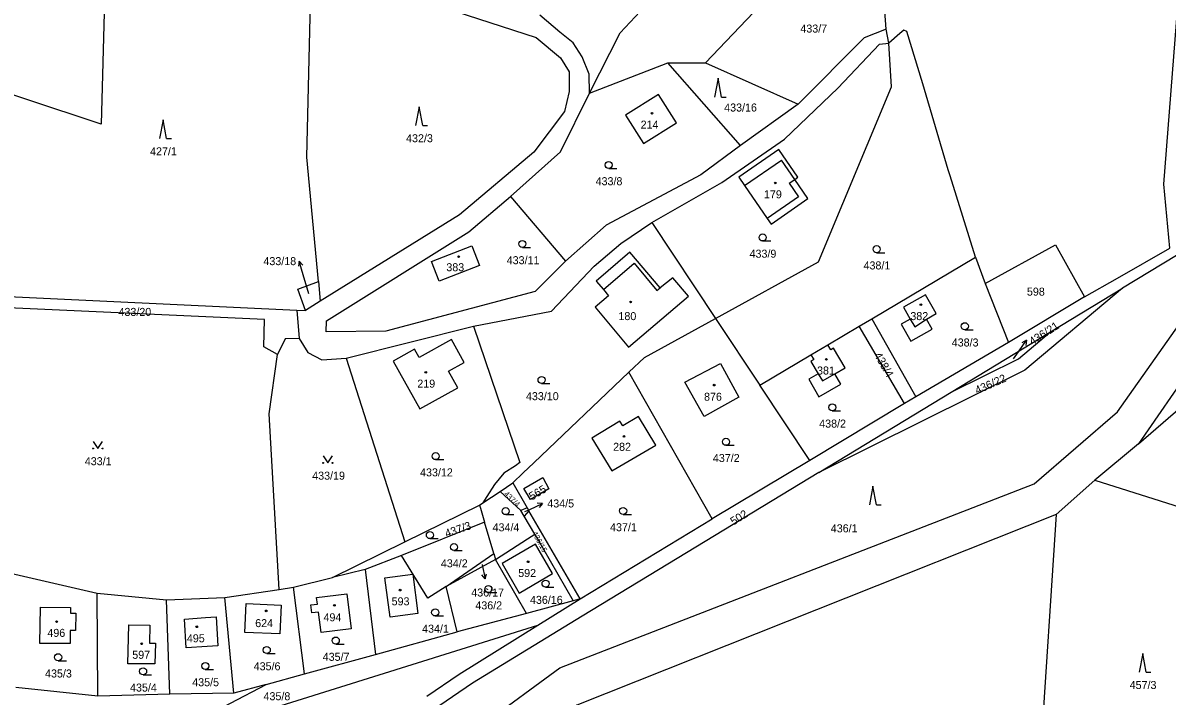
# Model space of a CAD drawing. Extents: x -725728 to -720881, y -1068679 to -1063504.
# Drawn here: x -723693.8 to -723450.7, y -1067570.1 to -1067427.1 of the extents above; entities that cross this region are included whole.
import ezdxf

# ---------------------------------------------------------------- set-up
doc = ezdxf.new("R2010")
doc.units = 0
for name, color, linetype in [('Hranice parcel', 7, 'Continuous'), ('Parcelní čísla', 7, 'Continuous'), ('Pop  PČ popisy', 7, 'Continuous'), ('Vnitřní kresba', 7, 'Continuous'), ('Značky budov', 7, 'Continuous'), ('Značky kultur', 7, 'Continuous')]:
    doc.layers.add(name, color=color, linetype=linetype)

# ---------------------------------------------------------------- blocks, each defined once
blk = doc.blocks.new('4.02_4')
at = {"layer": 'Značky budov'}
blk.add_circle((-0.001, 0), 0.0175, dxfattribs=at)
blk = doc.blocks.new('4.02_3')
at = {"layer": 'Značky budov'}
blk.add_circle((-0.001, 0), 0.0175, dxfattribs=at)
blk = doc.blocks.new('1029_75')
at = {"layer": 'Pop  PČ popisy'}
for p, q in [((-0.083, 0.289), (-0.103, 0.178)), ((0, 0), (-0.083, 0.289)), ((-0.083, 0.289), (-0.007, 0.206))]:
    blk.add_line(p, q, dxfattribs=at)
blk = doc.blocks.new('1029_80')
at = {"layer": 'Pop  PČ popisy'}
for p, q in [((0.062, -0.294), (-0.007, -0.206)), ((0, 0), (0.062, -0.294)), ((0.062, -0.294), (0.091, -0.185))]:
    blk.add_line(p, q, dxfattribs=at)
blk = doc.blocks.new('1029_86')
at = {"layer": 'Pop  PČ popisy'}
for p, q in [((0, 0), (0.172, 0.246)), ((0.172, 0.246), (0.074, 0.192)), ((0.172, 0.246), (0.156, 0.135))]:
    blk.add_line(p, q, dxfattribs=at)
blk = doc.blocks.new('1029_90')
at = {"layer": 'Pop  PČ popisy'}
for p, q in [((0, 0), (0.272, 0.127)), ((0.272, 0.127), (0.16, 0.13)), ((0.272, 0.127), (0.202, 0.039))]:
    blk.add_line(p, q, dxfattribs=at)
blk = doc.blocks.new('3.04_2')
at = {"layer": 'Značky kultur'}
blk.add_line((0.001, 0), (0.176, 0), dxfattribs=at)
blk.add_circle((0.001, 0.075), 0.075, dxfattribs=at)
blk = doc.blocks.new('3.08_2')
at = {"layer": 'Značky kultur'}
for p, q in [((0, 0.4), (-0.075, 0)), ((0.075, 0), (0, 0.4)), ((0.075, 0), (0.175, 0))]:
    blk.add_line(p, q, dxfattribs=at)
blk = doc.blocks.new('3.14_1')
at = {"layer": 'Značky kultur'}
blk.add_lwpolyline([(-0.1, 0.15), (0, 0), (0.1, 0.15)], dxfattribs=at)
for centre in [(-0.1, 0), (0.1, 0)]:
    blk.add_circle(centre, 0.01, dxfattribs=at)
blk = doc.blocks.new('3.04_3')
at = {"layer": 'Značky kultur'}
blk.add_line((0.001, 0), (0.176, 0), dxfattribs=at)
blk.add_circle((0.001, 0.075), 0.075, dxfattribs=at)
blk = doc.blocks.new('3.08_1')
at = {"layer": 'Značky kultur'}
for p, q in [((0, 0.4), (-0.075, 0)), ((0.075, 0), (0, 0.4)), ((0.075, 0), (0.175, 0))]:
    blk.add_line(p, q, dxfattribs=at)

msp = doc.modelspace()

# ---------------------------------------------------------------- linework, layer by layer
at = {"layer": 'Hranice parcel'}
for p, q in [((-723509.82, -1067431.43), (-723510.44, -1067428.44)), ((-723573.44, -1067442.03), (-723556.77, -1067435.6)), ((-723556.77, -1067435.6), (-723548.77, -1067435.6)), ((-723541.31, -1067453.2), (-723556.77, -1067435.6)), ((-723548.77, -1067435.6), (-723529.12, -1067444.36)), ((-723529.12, -1067444.36), (-723541.31, -1067453.2)), ((-723590.2, -1067463.96), (-723578.48, -1067477.71)), ((-723560.16, -1067469.5), (-723546.63, -1067489.88)), ((-723513.48, -1067489.96), (-723491.45, -1067476.91)), ((-723491.45, -1067476.91), (-723489.4, -1067482.5)), ((-723448.77, -1067476.54), (-723460.19, -1067483.46)), ((-723630.98, -1067482.06), (-723630.59, -1067486.22)), ((-723489.4, -1067482.5), (-723484.43, -1067495.02)), ((-723475.5, -1067492.75), (-723460.19, -1067483.46)), ((-723434.5, -1067484), (-723456.78, -1067516.53)), ((-723630.59, -1067486.22), (-723633.7, -1067488.2)), ((-723468.28, -1067485.33), (-723484.43, -1067495.02)), ((-723635.55, -1067488.12), (-723633.7, -1067488.2)), ((-723635.55, -1067488.12), (-723635.08, -1067494.12)), ((-723625.13, -1067498.29), (-723598.03, -1067491.56)), ((-723546.63, -1067489.88), (-723537.23, -1067504.04)), ((-723522.79, -1067495.51), (-723516.12, -1067491.52)), ((-723516.12, -1067491.52), (-723513.48, -1067489.96)), ((-723506.5, -1067507.97), (-723516.12, -1067491.52)), ((-723513.48, -1067489.96), (-723504.12, -1067506.53)), ((-723456.78, -1067516.53), (-723426.57, -1067490.21)), ((-723496.59, -1067505.54), (-723475.5, -1067492.75)), ((-723526.38, -1067497.6), (-723522.79, -1067495.51)), ((-723484.43, -1067495.02), (-723504.12, -1067506.53)), ((-723625.13, -1067498.29), (-723612.67, -1067537.35)), ((-723537.23, -1067504.04), (-723526.38, -1067497.6)), ((-723547.36, -1067532.45), (-723565.03, -1067501.29)), ((-723526.61, -1067520.04), (-723537.23, -1067504.04)), ((-723524.74, -1067522.61), (-723496.59, -1067505.54)), ((-723506.5, -1067507.97), (-723526.61, -1067520.04)), ((-723504.12, -1067506.53), (-723506.5, -1067507.97)), ((-723456.78, -1067516.53), (-723466.08, -1067524.22)), ((-723526.61, -1067520.04), (-723547.36, -1067532.45)), ((-723592.42, -1067526.61), (-723589.72, -1067524.81)), ((-723589.72, -1067524.81), (-723586.63, -1067530.12)), ((-723466.08, -1067524.22), (-723474.3, -1067531.49)), ((-723466.08, -1067524.22), (-723443.13, -1067531.53)), ((-723596.07, -1067529.05), (-723592.42, -1067526.61)), ((-723595.19, -1067527.67), (-723596.07, -1067529.05)), ((-723587.99, -1067530.63), (-723592.42, -1067526.61)), ((-723612.67, -1067537.35), (-723596.78, -1067529.52)), ((-723596.78, -1067529.52), (-723596.07, -1067529.05)), ((-723586.63, -1067530.12), (-723587.99, -1067530.63)), ((-723587.28, -1067531.86), (-723587.99, -1067530.63)), ((-723586.63, -1067530.12), (-723586.29, -1067530.71)), ((-723586.29, -1067530.71), (-723587.28, -1067531.86)), ((-723585.06, -1067535.69), (-723587.28, -1067531.86)), ((-723575.41, -1067549.42), (-723586.29, -1067530.71)), ((-723575.41, -1067549.42), (-723547.36, -1067532.45)), ((-723595.72, -1067533.12), (-723613.34, -1067540.24)), ((-723593.76, -1067539.77), (-723595.72, -1067533.12)), ((-723628.03, -1067544.91), (-723612.67, -1067537.35)), ((-723585.06, -1067535.69), (-723576.86, -1067549.81)), ((-723613.34, -1067540.24), (-723621.08, -1067543.17)), ((-723603.87, -1067546.83), (-723593.76, -1067539.77)), ((-723593.76, -1067539.77), (-723593.37, -1067541.09)), ((-723593.37, -1067541.09), (-723603.87, -1067546.83)), ((-723586.77, -1067552.5), (-723593.37, -1067541.09)), ((-723696.42, -1067544), (-723677.99, -1067548.19)), ((-723636.27, -1067546.97), (-723628.03, -1067544.91)), ((-723621.08, -1067543.17), (-723628.03, -1067544.91)), ((-723621.08, -1067543.17), (-723618.86, -1067561.21)), ((-723650.88, -1067549.11), (-723639.31, -1067547.42)), ((-723639.31, -1067547.42), (-723636.27, -1067546.97)), ((-723633.98, -1067565.34), (-723636.27, -1067546.97)), ((-723601.5, -1067556.45), (-723603.87, -1067546.83)), ((-723677.99, -1067548.19), (-723663.26, -1067549.6)), ((-723677.84, -1067570.07), (-723677.99, -1067548.19)), ((-723663.26, -1067549.6), (-723650.88, -1067549.11)), ((-723662.54, -1067569.67), (-723663.26, -1067549.6)), ((-723648.96, -1067569.46), (-723650.88, -1067549.11)), ((-723576.86, -1067549.81), (-723586.77, -1067552.5)), ((-723584.38, -1067554.99), (-723575.41, -1067549.42)), ((-723575.41, -1067549.42), (-723576.86, -1067549.81)), ((-723586.77, -1067552.5), (-723601.5, -1067556.45)), ((-723618.86, -1067561.21), (-723601.5, -1067556.45)), ((-723633.98, -1067565.34), (-723618.86, -1067561.21)), ((-723642.12, -1067567.58), (-723633.98, -1067565.34)), ((-723706.11, -1067601.17), (-723642.12, -1067567.58)), ((-723677.84, -1067570.07), (-723695.28, -1067568.27)), ((-723648.96, -1067569.46), (-723662.54, -1067569.67)), ((-723642.12, -1067567.58), (-723648.96, -1067569.46)), ((-723662.54, -1067569.67), (-723677.84, -1067570.07))]:
    msp.add_line(p, q, dxfattribs=at)
for points in [[(-723450.18, -1067474.94), (-723451.44, -1067461.37), (-723447.16, -1067407.06), (-723453.2, -1067378.34)], [(-723740.9, -1067387.76), (-723675.74, -1067396.06), (-723677.11, -1067448.62), (-723709.18, -1067438.04), (-723714.12, -1067429.85), (-723746.27, -1067428.34)], [(-723573.44, -1067442.03), (-723566.89, -1067429.21), (-723561.56, -1067423.59), (-723556.22, -1067412.91), (-723543.39, -1067397.15)], [(-723548.77, -1067435.6), (-723538.57, -1067424.94), (-723530.41, -1067402.64)], [(-723630.98, -1067482.06), (-723633.44, -1067455.65), (-723632.6, -1067419.83), (-723634.04, -1067417.13), (-723637.69, -1067412.51)], [(-723637.69, -1067412.51), (-723616.67, -1067419.83), (-723584.74, -1067430.22), (-723579.59, -1067434.58), (-723577.76, -1067437.55), (-723577.73, -1067441.73), (-723578.76, -1067445.97), (-723585.22, -1067454.59), (-723601.06, -1067467.91), (-723630.59, -1067486.22)], [(-723510.44, -1067428.44), (-723510.92, -1067421.64), (-723507.89, -1067412.18)], [(-723573.44, -1067442.03), (-723573.49, -1067438.05), (-723574.95, -1067434.36), (-723576.89, -1067431.35), (-723579.7, -1067429.12), (-723583.96, -1067425.46)], [(-723510.44, -1067428.44), (-723515.09, -1067430.28), (-723529.12, -1067444.36)], [(-723491.45, -1067476.91), (-723496.83, -1067459.63), (-723497.25, -1067458.34), (-723502.65, -1067440.08), (-723506.05, -1067428.98), (-723506.65, -1067428.69), (-723507.47, -1067429.38), (-723509.82, -1067431.43)], [(-723560.16, -1067469.5), (-723545.29, -1067461.03), (-723532, -1067451.85), (-723520.68, -1067440.99), (-723511.79, -1067431.65), (-723509.82, -1067431.43)], [(-723546.63, -1067489.88), (-723524.8, -1067477.9), (-723509.24, -1067440.72), (-723509.82, -1067431.43)], [(-723590.2, -1067463.96), (-723579.59, -1067454.51), (-723573.44, -1067442.03)], [(-723565.74, -1067446.71), (-723561.96, -1067452.74), (-723554.95, -1067448.34), (-723558.73, -1067442.31), (-723565.74, -1067446.71)], [(-723541.31, -1067453.2), (-723549.8, -1067459.36), (-723569.91, -1067470.07), (-723578.48, -1067477.71)], [(-723533.17, -1067454.04), (-723541.69, -1067459.91), (-723540.5, -1067461.64), (-723535.68, -1067468.64), (-723534.86, -1067469.84), (-723527.03, -1067464.45), (-723529.84, -1067460.37), (-723529.14, -1067459.89), (-723533.17, -1067454.04)], [(-723578.48, -1067477.71), (-723584.99, -1067484.14), (-723616.65, -1067492.61), (-723629.32, -1067492.71), (-723629.31, -1067490.38), (-723599.05, -1067471.47), (-723590.2, -1067463.96)], [(-723598.03, -1067491.56), (-723581.48, -1067488.31), (-723572.43, -1067478.8), (-723566.78, -1067473.98), (-723560.16, -1067469.5)], [(-723598.42, -1067474.46), (-723596.79, -1067478.62), (-723605.34, -1067481.96), (-723606.97, -1067477.8), (-723598.42, -1067474.46)], [(-723489.4, -1067482.5), (-723474.46, -1067474.29), (-723468.28, -1067485.33)], [(-723552.39, -1067485.15), (-723555.75, -1067481.23), (-723558.42, -1067483.39), (-723564.82, -1067475.84), (-723572.02, -1067481.94), (-723570.47, -1067483.77), (-723569.36, -1067485.08), (-723572.2, -1067487.49), (-723565.12, -1067496.02), (-723552.39, -1067485.15)], [(-723468.28, -1067485.33), (-723461.29, -1067481.31), (-723450.18, -1067474.94)], [(-723638.98, -1067595.11), (-723595.93, -1067575.97), (-723579.74, -1067564.1), (-723478.95, -1067525.01), (-723461.26, -1067509.68), (-723442.69, -1067483.45)], [(-723633.7, -1067488.2), (-723635.36, -1067483.66), (-723630.98, -1067482.06)], [(-723460.19, -1067483.46), (-723480.98, -1067500.84), (-723524.74, -1067522.61)], [(-723721.05, -1067526.83), (-723702.9, -1067484.97), (-723635.55, -1067488.12)], [(-723499.79, -1067488.86), (-723502.02, -1067484.84), (-723506.76, -1067487.47), (-723505.31, -1067490.02), (-723507.23, -1067491.11), (-723505.18, -1067494.72), (-723500.63, -1067492.14), (-723501.83, -1067490.02), (-723499.79, -1067488.86)], [(-723639.7, -1067497.51), (-723642.62, -1067495.89), (-723642.47, -1067490.12), (-723701.6, -1067487.43), (-723716.36, -1067522.05), (-723711.82, -1067523.58), (-723716.58, -1067532.3)], [(-723598.03, -1067491.56), (-723588.23, -1067520.44), (-723589.14, -1067521.18)], [(-723565.03, -1067501.29), (-723561.77, -1067498.19), (-723546.63, -1067489.88)], [(-723635.08, -1067494.12), (-723638.08, -1067494.2), (-723639.7, -1067497.51)], [(-723635.08, -1067494.12), (-723633.24, -1067497.12), (-723630.24, -1067498.66), (-723625.13, -1067498.29)], [(-723496.59, -1067505.54), (-723482.3, -1067498.43), (-723475.5, -1067492.75)], [(-723609.62, -1067498.15), (-723610.6, -1067496.4), (-723615.14, -1067498.93), (-723609.48, -1067509.11), (-723601.38, -1067504.61), (-723603.35, -1067501.07), (-723600.03, -1067499.22), (-723602.75, -1067494.33), (-723609.62, -1067498.15)], [(-723526.38, -1067497.6), (-723525.77, -1067498.63), (-723526.42, -1067499.01), (-723524.88, -1067501.65), (-723526.86, -1067502.81), (-723524.68, -1067506.55), (-723520.06, -1067503.85), (-723521.34, -1067501.65), (-723519.14, -1067500.37), (-723521.58, -1067496.19), (-723522.19, -1067496.54), (-723522.79, -1067495.51)], [(-723639.31, -1067547.42), (-723641.47, -1067510.12), (-723639.7, -1067497.51)], [(-723589.72, -1067524.81), (-723587.47, -1067522.67), (-723585.24, -1067520.55), (-723565.03, -1067501.29)], [(-723549.05, -1067510.69), (-723553.19, -1067503.44), (-723545.61, -1067499.47), (-723541.67, -1067506.62), (-723549.05, -1067510.69)], [(-723572.89, -1067515.3), (-723568.7, -1067522.26), (-723559.34, -1067516.8), (-723563.02, -1067510.7), (-723566.33, -1067512.7), (-723566.94, -1067511.69), (-723572.89, -1067515.3)], [(-723524.74, -1067522.61), (-723574.99, -1067553.08), (-723598.3, -1067567.33), (-723638.98, -1067595.11)], [(-723589.14, -1067521.18), (-723591.63, -1067522.74), (-723593.61, -1067525.13), (-723595.19, -1067527.67)], [(-723585.98, -1067528.34), (-723587.35, -1067525.99), (-723583.35, -1067523.66), (-723582.02, -1067526.04), (-723585.98, -1067528.34)], [(-723596.78, -1067529.52), (-723596.58, -1067530.19), (-723595.72, -1067533.12)], [(-723474.3, -1067531.49), (-723576.09, -1067571.99), (-723592.43, -1067583.53), (-723695.4, -1067627.77), (-723722.74, -1067666.24), (-723718.37, -1067751.3), (-723724.35, -1067806.88), (-723729.9, -1067818.42), (-723815.89, -1067865.01), (-723826.25, -1067877.62), (-723826.57, -1067891.72), (-723821.01, -1067929.87), (-723789.61, -1068000.61), (-723783.85, -1068093.26), (-723804.67, -1068180.68), (-723837.88, -1068266.39), (-723844.4, -1068304.32), (-723859.46, -1068338.84), (-723890.54, -1068389.7), (-723903.9, -1068406.37), (-723947.1, -1068428.88)], [(-723474.3, -1067531.49), (-723477.66, -1067582.18), (-723483.8, -1067600.99), (-723470.12, -1067620.43)], [(-723593.37, -1067541.09), (-723586.55, -1067536.66), (-723585.06, -1067535.69)], [(-723588.37, -1067548.2), (-723581.27, -1067544.07), (-723584.87, -1067537.83), (-723591.94, -1067541.93), (-723588.37, -1067548.2)], [(-723603.87, -1067546.83), (-723607.76, -1067549.27), (-723613.34, -1067540.24)], [(-723616.86, -1067544.94), (-723610.96, -1067544.18), (-723609.88, -1067552.55), (-723615.78, -1067553.33), (-723616.86, -1067544.94)], [(-723632.36, -1067552.41), (-723632.58, -1067550.72), (-723631.19, -1067550.54), (-723631.37, -1067549.16), (-723624.97, -1067548.33), (-723624.01, -1067555.77), (-723630.41, -1067556.6), (-723630.97, -1067552.23), (-723632.36, -1067552.41)], [(-723682.55, -1067556.17), (-723683.7, -1067556.16), (-723683.73, -1067558.94), (-723690.14, -1067558.89), (-723690.05, -1067551.17), (-723683.65, -1067551.24), (-723683.67, -1067552.45), (-723682.51, -1067552.46), (-723682.55, -1067556.17)], [(-723639.18, -1067556.82), (-723646.62, -1067556.55), (-723646.36, -1067550.42), (-723638.92, -1067550.74), (-723639.18, -1067556.82)], [(-723652.37, -1067559.42), (-723654.61, -1067559.55), (-723659.05, -1067559.81), (-723659.41, -1067553.77), (-723654.97, -1067553.41), (-723652.73, -1067553.23), (-723652.37, -1067559.42)], [(-723688.21, -1067598.9), (-723644.81, -1067573.9), (-723584.38, -1067554.99)], [(-723665.7, -1067563.22), (-723671.44, -1067563.22), (-723671.29, -1067554.95), (-723666.79, -1067555.03), (-723666.86, -1067558.8), (-723665.62, -1067558.83), (-723665.7, -1067563.22)], [(-723607.93, -1067570.08), (-723601.11, -1067565.39), (-723584.38, -1067554.99)]]:
    msp.add_lwpolyline(points, dxfattribs=at)
at = {"layer": 'Pop  PČ popisy'}
for p, q in [((-723633.02, -1067484.68), (-723634.22, -1067480.6)), ((-723483.38, -1067498.46), (-723482.33, -1067496.97)), ((-723587.12, -1067530.9), (-723586.1, -1067530.43)), ((-723596.23, -1067542.12), (-723596.21, -1067542.23))]:
    msp.add_line(p, q, dxfattribs=at)
at = {"layer": 'Vnitřní kresba'}
for p, q in [((-723540.5, -1067461.64), (-723532.67, -1067456.25)), ((-723529.84, -1067460.37), (-723532.67, -1067456.25)), ((-723530.99, -1067461.17), (-723529.84, -1067460.37)), ((-723530.99, -1067461.17), (-723529.01, -1067464.05)), ((-723529.01, -1067464.05), (-723535.68, -1067468.64)), ((-723570.47, -1067483.77), (-723563.92, -1067478.18)), ((-723563.92, -1067478.18), (-723559.08, -1067483.93)), ((-723559.08, -1067483.93), (-723558.42, -1067483.39)), ((-723505.31, -1067490.02), (-723504.29, -1067491.68)), ((-723504.29, -1067491.68), (-723501.83, -1067490.02)), ((-723524.88, -1067501.65), (-723523.93, -1067503.11)), ((-723523.93, -1067503.11), (-723521.34, -1067501.65))]:
    msp.add_line(p, q, dxfattribs=at)

# ---------------------------------------------------------------- block references
at = {"layer": 'Pop  PČ popisy', "xscale": 10, "yscale": 10}
for name, p in [('1029_75', (-723634.22, -1067480.6)), ('1029_86', (-723482.33, -1067496.97)), ('1029_90', (-723586.1, -1067530.43)), ('1029_80', (-723596.21, -1067542.23))]:
    msp.add_blockref(name, p, dxfattribs=at)
at = {"layer": 'Značky budov', "xscale": 10, "yscale": 10}
for name, p in [('4.02_3', (-723560.13, -1067446.31)), ('4.02_3', (-723533.94, -1067461.12)), ('4.02_3', (-723601.2, -1067476.78)), ('4.02_4', (-723564.67, -1067486.39)), ('4.02_3', (-723503.03, -1067486.95)), ('4.02_3', (-723523.1, -1067498.58)), ('4.02_3', (-723608.17, -1067501.34)), ('4.02_3', (-723546.93, -1067504.04)), ('4.02_3', (-723566.09, -1067514.95)), ('4.02_3', (-723586.44, -1067541.56)), ('4.02_3', (-723613.63, -1067547.57)), ('4.02_3', (-723642.08, -1067551.98)), ('4.02_3', (-723627.58, -1067550.8)), ('4.02_3', (-723686.59, -1067554.26)), ('4.02_3', (-723656.81, -1067555.36)), ('4.02_3', (-723668.51, -1067558.96))]:
    msp.add_blockref(name, p, dxfattribs=at)
at = {"layer": 'Značky kultur', "xscale": 10, "yscale": 10}
for name, p in [('3.08_2', (-723546.12, -1067442.9)), ('3.08_2', (-723609.6, -1067448.92)), ('3.08_1', (-723663.98, -1067451.71)), ('3.04_2', (-723569.35, -1067458.05)), ('3.04_2', (-723536.65, -1067473.44)), ('3.04_2', (-723587.69, -1067474.82)), ('3.04_3', (-723512.44, -1067475.93)), ('3.04_2', (-723493.71, -1067492.29)), ('3.04_2', (-723583.61, -1067503.69)), ('3.04_2', (-723521.86, -1067509.51)), ('3.14_1', (-723677.84, -1067517.5)), ('3.04_2', (-723544.44, -1067516.82)), ('3.04_2', (-723606.1, -1067519.87)), ('3.14_1', (-723629.01, -1067520.57)), ('3.08_1', (-723513.22, -1067529.49)), ('3.04_2', (-723591.23, -1067531.54)), ('3.04_2', (-723566.28, -1067531.51)), ('3.04_3', (-723607.32, -1067536.64)), ('3.04_3', (-723602.21, -1067539.18)), ('3.04_2', (-723594.89, -1067548.11)), ('3.04_2', (-723582.76, -1067546.94)), ('3.04_2', (-723606.2, -1067553.06)), ('3.04_2', (-723641.97, -1067561.04)), ('3.04_2', (-723627.31, -1067559.03)), ('3.04_2', (-723686.28, -1067562.57)), ('3.08_1', (-723455.92, -1067565.01)), ('3.04_2', (-723668.23, -1067565.56)), ('3.04_3', (-723655.02, -1067564.43))]:
    msp.add_blockref(name, p, dxfattribs=at)

# ---------------------------------------------------------------- texts
at = {"layer": 'Parcelní čísla'}
for s, p in [('433/7', (-723528.63, -1067429.19)), ('433/16', (-723544.81, -1067445.95)), ('214', (-723562.56, -1067449.59)), ('432/3', (-723612.37, -1067452.47)), ('427/1', (-723666.75, -1067455.26)), ('433/8', (-723572.12, -1067461.6)), ('179', (-723536.36, -1067464.38)), ('433/18', (-723642.67, -1067478.57)), ('433/11', (-723591, -1067478.37)), ('433/9', (-723539.42, -1067476.99)), ('383', (-723603.82, -1067479.86)), ('438/1', (-723515.21, -1067479.48)), ('598', (-723480.51, -1067485.04)), ('433/20', (-723673.45, -1067489.35)), ('180', (-723567.27, -1067490.24)), ('382', (-723505.27, -1067490.24)), ('438/3', (-723496.48, -1067495.84)), ('381', (-723525.09, -1067501.79)), ('219', (-723609.99, -1067504.58)), ('433/10', (-723586.91, -1067507.24)), ('876', (-723549.09, -1067507.36)), ('438/2', (-723524.63, -1067513.06)), ('282', (-723568.4, -1067517.99)), ('433/1', (-723680.61, -1067521.05)), ('437/2', (-723547.21, -1067520.37)), ('433/19', (-723632.31, -1067524.12)), ('433/12', (-723609.4, -1067523.42)), ('434/5', (-723582.38, -1067530.02)), ('434/4', (-723594, -1067535.09)), ('437/1', (-723569.05, -1067535.06)), ('436/1', (-723522.17, -1067535.3)), ('434/2', (-723604.98, -1067542.73)), ('592', (-723588.56, -1067544.79)), ('436/17', (-723598.53, -1067548.93)), ('593', (-723615.44, -1067550.8)), ('436/2', (-723597.66, -1067551.66)), ('436/16', (-723586.06, -1067550.49)), ('494', (-723629.91, -1067554.19)), ('624', (-723644.42, -1067555.43)), ('434/1', (-723608.97, -1067556.61)), ('496', (-723688.56, -1067557.5)), ('495', (-723658.93, -1067558.65)), ('597', (-723670.53, -1067562.15)), ('435/7', (-723630.08, -1067562.58)), ('435/3', (-723689.05, -1067566.12)), ('435/6', (-723644.74, -1067564.59)), ('435/5', (-723657.79, -1067567.98)), ('457/3', (-723458.69, -1067568.56)), ('435/4', (-723671, -1067569.11)), ('435/8', (-723642.65, -1067570.95))]:
    msp.add_text(s, height=1.7, dxfattribs=at).set_placement(p)
for s, height, rotation, p in [('436/21', 1.7, 33, (-723479.36, -1067495.66)), ('438/4', 1.7, 300, (-723513.04, -1067497.67)), ('436/22', 1.7, 24, (-723491.09, -1067506.01)), ('565', 1.7, 31, (-723585.64, -1067528.56)), ('437/4', 1.14, 316, (-723591.67, -1067527.27)), ('502', 1.7, 32, (-723542.84, -1067533.86)), ('437/3', 1.7, 19, (-723603.79, -1067536.41)), ('436/15', 1.14, 299, (-723585.65, -1067535.48))]:
    msp.add_text(s, height=height, rotation=rotation, dxfattribs=at).set_placement(p)

doc.saveas('drawing.dxf')
